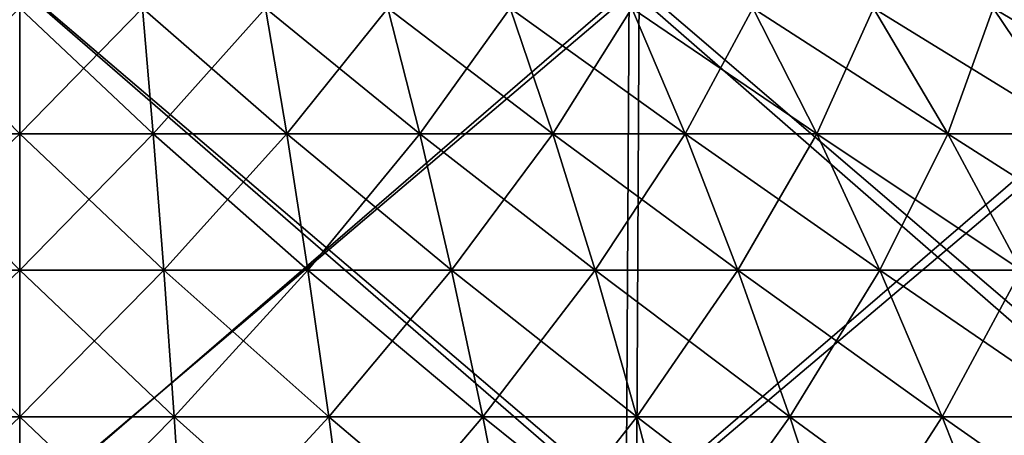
# Model space of a CAD drawing. Header units: millimetres. Extents: x -125 to 125, y -45 to 4025.
# Tile 664 of 755: x 0 to 6.04, y 4002.67 to 4005.22. Entities that reach past the tile are written whole.
import ezdxf

# ---------------------------------------------------------------- set-up
doc = ezdxf.new("R2010")
doc.units = ezdxf.units.MM
doc.header["$LTSCALE"] = 6.999206
for name, color, linetype in [('21', 7, 'CONTINUOUS'), ('22', 7, 'CONTINUOUS'), ('23', 7, 'CONTINUOUS'), ('24', 7, 'CONTINUOUS'), ('26', 7, 'CONTINUOUS'), ('27', 7, 'CONTINUOUS')]:
    doc.layers.add(name, color=color, linetype=linetype)

msp = doc.modelspace()

# ---------------------------------------------------------------- linework, layer by layer
at = {"layer": '21', "color": 7, "linetype": 'CONTINUOUS'}
for points in [[(-3.7848, 4002.1963, 122.8441), (0, 4002.1963, 122.9024), (-3.8019, 4005.4252, 123.3992), (-3.7848, 4002.1963, 122.8441)], [(-3.8019, 4005.4252, 123.3992), (0, 4002.1963, 122.9024), (0, 4005.4252, 123.4578), (-3.8019, 4005.4252, 123.3992)], [(0, 4002.1963, 122.9024), (3.7848, 4002.1963, 122.8441), (0, 4005.4252, 123.4578), (0, 4002.1963, 122.9024)], [(0, 4005.4252, 123.4578), (3.7848, 4002.1963, 122.8441), (3.8019, 4005.4252, 123.3992), (0, 4005.4252, 123.4578)], [(3.7848, 4002.1963, 122.8441), (7.566, 4002.1963, 122.6693), (3.8019, 4005.4252, 123.3992), (3.7848, 4002.1963, 122.8441)], [(3.8019, 4005.4252, 123.3992), (7.566, 4002.1963, 122.6693), (7.6002, 4005.4252, 123.2236), (3.8019, 4005.4252, 123.3992)]]:
    msp.add_3dface(points, dxfattribs=at)
at = {"layer": '22', "color": 7, "linetype": 'CONTINUOUS'}
for points in [[(0, 4005.4252, -123.4578), (-3.7848, 4002.1963, -122.8441), (-3.8019, 4005.4252, -123.3992), (0, 4005.4252, -123.4578)], [(0, 4002.1963, -122.9024), (-3.7848, 4002.1963, -122.8441), (0, 4005.4252, -123.4578), (0, 4002.1963, -122.9024)], [(3.7848, 4002.1963, -122.8441), (0, 4002.1963, -122.9024), (3.8019, 4005.4252, -123.3992), (3.7848, 4002.1963, -122.8441)], [(3.8019, 4005.4252, -123.3992), (0, 4002.1963, -122.9024), (0, 4005.4252, -123.4578), (3.8019, 4005.4252, -123.3992)], [(7.566, 4002.1963, -122.6693), (3.7848, 4002.1963, -122.8441), (7.6002, 4005.4252, -123.2236), (7.566, 4002.1963, -122.6693)], [(7.6002, 4005.4252, -123.2236), (3.7848, 4002.1963, -122.8441), (3.8019, 4005.4252, -123.3992), (7.6002, 4005.4252, -123.2236)]]:
    msp.add_3dface(points, dxfattribs=at)
at = {"layer": '23', "color": 7, "linetype": 'CONTINUOUS'}
for points in [[(-3.7221, 4002.1846, -120.8081), (0, 4002.1846, -120.8654), (-3.7395, 4005.4142, -121.373), (-3.7221, 4002.1846, -120.8081)], [(-3.7395, 4005.4142, -121.373), (0, 4002.1846, -120.8654), (0, 4005.4142, -121.4306), (-3.7395, 4005.4142, -121.373)], [(0, 4002.1846, -120.8654), (3.7221, 4002.1846, -120.8081), (0, 4005.4142, -121.4306), (0, 4002.1846, -120.8654)], [(0, 4005.4142, -121.4306), (3.7221, 4002.1846, -120.8081), (3.7395, 4005.4142, -121.373), (0, 4005.4142, -121.4306)], [(3.7221, 4002.1846, -120.8081), (7.4406, 4002.1846, -120.6362), (3.7395, 4005.4142, -121.373), (3.7221, 4002.1846, -120.8081)], [(3.7395, 4005.4142, -121.373), (7.4406, 4002.1846, -120.6362), (7.4754, 4005.4142, -121.2003), (3.7395, 4005.4142, -121.373)]]:
    msp.add_3dface(points, dxfattribs=at)
at = {"layer": '24', "color": 7, "linetype": 'CONTINUOUS'}
for points in [[(0, 4005.4142, 121.4306), (-3.7221, 4002.1846, 120.8081), (-3.7395, 4005.4142, 121.373), (0, 4005.4142, 121.4306)], [(0, 4002.1846, 120.8654), (-3.7221, 4002.1846, 120.8081), (0, 4005.4142, 121.4306), (0, 4002.1846, 120.8654)], [(3.7221, 4002.1846, 120.8081), (0, 4002.1846, 120.8654), (3.7395, 4005.4142, 121.373), (3.7221, 4002.1846, 120.8081)], [(3.7395, 4005.4142, 121.373), (0, 4002.1846, 120.8654), (0, 4005.4142, 121.4306), (3.7395, 4005.4142, 121.373)], [(7.4406, 4002.1846, 120.6362), (3.7221, 4002.1846, 120.8081), (7.4754, 4005.4142, 121.2003), (7.4406, 4002.1846, 120.6362)], [(7.4754, 4005.4142, 121.2003), (3.7221, 4002.1846, 120.8081), (3.7395, 4005.4142, 121.373), (7.4754, 4005.4142, 121.2003)]]:
    msp.add_3dface(points, dxfattribs=at)
at = {"layer": '26', "color": 7, "linetype": 'CONTINUOUS'}
for points in [[(-0.8197, 4004.5174, 26.606), (0, 4004.5174, 26.6187), (-0.7541, 4005.2901, 24.475), (-0.8197, 4004.5174, 26.606)], [(-0.7541, 4005.2901, 24.475), (0, 4004.5174, 26.6187), (0, 4005.2901, 24.4866), (-0.7541, 4005.2901, 24.475)], [(0, 4004.5174, 26.6187), (0.8197, 4004.5174, 26.606), (0, 4005.2901, 24.4866), (0, 4004.5174, 26.6187)], [(0, 4005.2901, 24.4866), (0.8197, 4004.5174, 26.606), (0.7541, 4005.2901, 24.475), (0, 4005.2901, 24.4866)], [(0.8197, 4004.5174, 26.606), (1.6387, 4004.5174, 26.5682), (0.7541, 4005.2901, 24.475), (0.8197, 4004.5174, 26.606)], [(0.7541, 4005.2901, 24.475), (1.6387, 4004.5174, 26.5682), (1.5074, 4005.2901, 24.4402), (0.7541, 4005.2901, 24.475)], [(1.6387, 4004.5174, 26.5682), (2.4561, 4004.5174, 26.5051), (1.5074, 4005.2901, 24.4402), (1.6387, 4004.5174, 26.5682)], [(1.5074, 4005.2901, 24.4402), (2.4561, 4004.5174, 26.5051), (2.2593, 4005.2901, 24.3822), (1.5074, 4005.2901, 24.4402)], [(2.4561, 4004.5174, 26.5051), (3.2711, 4004.5174, 26.4169), (2.2593, 4005.2901, 24.3822), (2.4561, 4004.5174, 26.5051)], [(2.2593, 4005.2901, 24.3822), (3.2711, 4004.5174, 26.4169), (3.0091, 4005.2901, 24.301), (2.2593, 4005.2901, 24.3822)], [(3.2711, 4004.5174, 26.4169), (4.0831, 4004.5174, 26.3036), (3.0091, 4005.2901, 24.301), (3.2711, 4004.5174, 26.4169)], [(3.0091, 4005.2901, 24.301), (4.0831, 4004.5174, 26.3036), (3.756, 4005.2901, 24.1968), (3.0091, 4005.2901, 24.301)], [(4.0831, 4004.5174, 26.3036), (4.8912, 4004.5174, 26.1654), (3.756, 4005.2901, 24.1968), (4.0831, 4004.5174, 26.3036)], [(3.756, 4005.2901, 24.1968), (4.8912, 4004.5174, 26.1654), (4.4994, 4005.2901, 24.0697), (3.756, 4005.2901, 24.1968)], [(4.8912, 4004.5174, 26.1654), (5.6946, 4004.5174, 26.0024), (4.4994, 4005.2901, 24.0697), (4.8912, 4004.5174, 26.1654)], [(4.4994, 4005.2901, 24.0697), (5.6946, 4004.5174, 26.0024), (5.2385, 4005.2901, 23.9197), (4.4994, 4005.2901, 24.0697)], [(5.6946, 4004.5174, 26.0024), (6.4927, 4004.5174, 25.8147), (5.2385, 4005.2901, 23.9197), (5.6946, 4004.5174, 26.0024)], [(5.2385, 4005.2901, 23.9197), (6.4927, 4004.5174, 25.8147), (5.9726, 4005.2901, 23.7471), (5.2385, 4005.2901, 23.9197)], [(6.4927, 4004.5174, 25.8147), (7.2845, 4004.5174, 25.6025), (5.9726, 4005.2901, 23.7471), (6.4927, 4004.5174, 25.8147)], [(5.9726, 4005.2901, 23.7471), (7.2845, 4004.5174, 25.6025), (6.7011, 4005.2901, 23.5519), (5.9726, 4005.2901, 23.7471)], [(-0.8846, 4003.6806, 28.7127), (0, 4003.6806, 28.7264), (-0.8197, 4004.5174, 26.606), (-0.8846, 4003.6806, 28.7127)], [(-0.8197, 4004.5174, 26.606), (0, 4003.6806, 28.7264), (0, 4004.5174, 26.6187), (-0.8197, 4004.5174, 26.606)], [(0, 4003.6806, 28.7264), (0.8846, 4003.6806, 28.7127), (0, 4004.5174, 26.6187), (0, 4003.6806, 28.7264)], [(0, 4004.5174, 26.6187), (0.8846, 4003.6806, 28.7127), (0.8197, 4004.5174, 26.606), (0, 4004.5174, 26.6187)], [(0.8846, 4003.6806, 28.7127), (1.7684, 4003.6806, 28.6719), (0.8197, 4004.5174, 26.606), (0.8846, 4003.6806, 28.7127)], [(0.8197, 4004.5174, 26.606), (1.7684, 4003.6806, 28.6719), (1.6387, 4004.5174, 26.5682), (0.8197, 4004.5174, 26.606)], [(1.7684, 4003.6806, 28.6719), (2.6505, 4003.6806, 28.6038), (1.6387, 4004.5174, 26.5682), (1.7684, 4003.6806, 28.6719)], [(1.6387, 4004.5174, 26.5682), (2.6505, 4003.6806, 28.6038), (2.4561, 4004.5174, 26.5051), (1.6387, 4004.5174, 26.5682)], [(2.6505, 4003.6806, 28.6038), (3.5301, 4003.6806, 28.5086), (2.4561, 4004.5174, 26.5051), (2.6505, 4003.6806, 28.6038)], [(2.4561, 4004.5174, 26.5051), (3.5301, 4003.6806, 28.5086), (3.2711, 4004.5174, 26.4169), (2.4561, 4004.5174, 26.5051)], [(3.5301, 4003.6806, 28.5086), (4.4064, 4003.6806, 28.3864), (3.2711, 4004.5174, 26.4169), (3.5301, 4003.6806, 28.5086)], [(3.2711, 4004.5174, 26.4169), (4.4064, 4003.6806, 28.3864), (4.0831, 4004.5174, 26.3036), (3.2711, 4004.5174, 26.4169)], [(4.4064, 4003.6806, 28.3864), (5.2785, 4003.6806, 28.2373), (4.0831, 4004.5174, 26.3036), (4.4064, 4003.6806, 28.3864)], [(4.0831, 4004.5174, 26.3036), (5.2785, 4003.6806, 28.2373), (4.8912, 4004.5174, 26.1654), (4.0831, 4004.5174, 26.3036)], [(5.2785, 4003.6806, 28.2373), (6.1455, 4003.6806, 28.0613), (4.8912, 4004.5174, 26.1654), (5.2785, 4003.6806, 28.2373)], [(4.8912, 4004.5174, 26.1654), (6.1455, 4003.6806, 28.0613), (5.6946, 4004.5174, 26.0024), (4.8912, 4004.5174, 26.1654)], [(6.1455, 4003.6806, 28.0613), (7.0068, 4003.6806, 27.8587), (5.6946, 4004.5174, 26.0024), (6.1455, 4003.6806, 28.0613)], [(5.6946, 4004.5174, 26.0024), (7.0068, 4003.6806, 27.8587), (6.4927, 4004.5174, 25.8147), (5.6946, 4004.5174, 26.0024)], [(-0.9487, 4002.7804, 30.7932), (0, 4002.7804, 30.8078), (-0.8846, 4003.6806, 28.7127), (-0.9487, 4002.7804, 30.7932)], [(-0.8846, 4003.6806, 28.7127), (0, 4002.7804, 30.8078), (0, 4003.6806, 28.7264), (-0.8846, 4003.6806, 28.7127)], [(0, 4002.7804, 30.8078), (0.9487, 4002.7804, 30.7932), (0, 4003.6806, 28.7264), (0, 4002.7804, 30.8078)], [(0, 4003.6806, 28.7264), (0.9487, 4002.7804, 30.7932), (0.8846, 4003.6806, 28.7127), (0, 4003.6806, 28.7264)], [(0.9487, 4002.7804, 30.7932), (1.8966, 4002.7804, 30.7494), (0.8846, 4003.6806, 28.7127), (0.9487, 4002.7804, 30.7932)], [(0.8846, 4003.6806, 28.7127), (1.8966, 4002.7804, 30.7494), (1.7684, 4003.6806, 28.6719), (0.8846, 4003.6806, 28.7127)], [(1.8966, 4002.7804, 30.7494), (2.8426, 4002.7804, 30.6764), (1.7684, 4003.6806, 28.6719), (1.8966, 4002.7804, 30.7494)], [(1.7684, 4003.6806, 28.6719), (2.8426, 4002.7804, 30.6764), (2.6505, 4003.6806, 28.6038), (1.7684, 4003.6806, 28.6719)], [(2.8426, 4002.7804, 30.6764), (3.7859, 4002.7804, 30.5743), (2.6505, 4003.6806, 28.6038), (2.8426, 4002.7804, 30.6764)], [(2.6505, 4003.6806, 28.6038), (3.7859, 4002.7804, 30.5743), (3.5301, 4003.6806, 28.5086), (2.6505, 4003.6806, 28.6038)], [(3.7859, 4002.7804, 30.5743), (4.7257, 4002.7804, 30.4432), (3.5301, 4003.6806, 28.5086), (3.7859, 4002.7804, 30.5743)], [(3.5301, 4003.6806, 28.5086), (4.7257, 4002.7804, 30.4432), (4.4064, 4003.6806, 28.3864), (3.5301, 4003.6806, 28.5086)], [(4.7257, 4002.7804, 30.4432), (5.6609, 4002.7804, 30.2833), (4.4064, 4003.6806, 28.3864), (4.7257, 4002.7804, 30.4432)], [(4.4064, 4003.6806, 28.3864), (5.6609, 4002.7804, 30.2833), (5.2785, 4003.6806, 28.2373), (4.4064, 4003.6806, 28.3864)], [(5.6609, 4002.7804, 30.2833), (6.5908, 4002.7804, 30.0946), (5.2785, 4003.6806, 28.2373), (5.6609, 4002.7804, 30.2833)], [(5.2785, 4003.6806, 28.2373), (6.5908, 4002.7804, 30.0946), (6.1455, 4003.6806, 28.0613), (5.2785, 4003.6806, 28.2373)], [(-1.012, 4001.8177, 32.8455), (0, 4001.8177, 32.8611), (-0.9487, 4002.7804, 30.7932), (-1.012, 4001.8177, 32.8455)], [(-0.9487, 4002.7804, 30.7932), (0, 4001.8177, 32.8611), (0, 4002.7804, 30.8078), (-0.9487, 4002.7804, 30.7932)], [(0, 4001.8177, 32.8611), (1.012, 4001.8177, 32.8455), (0, 4002.7804, 30.8078), (0, 4001.8177, 32.8611)], [(0, 4002.7804, 30.8078), (1.012, 4001.8177, 32.8455), (0.9487, 4002.7804, 30.7932), (0, 4002.7804, 30.8078)], [(1.012, 4001.8177, 32.8455), (2.023, 4001.8177, 32.7988), (0.9487, 4002.7804, 30.7932), (1.012, 4001.8177, 32.8455)], [(0.9487, 4002.7804, 30.7932), (2.023, 4001.8177, 32.7988), (1.8966, 4002.7804, 30.7494), (0.9487, 4002.7804, 30.7932)], [(2.023, 4001.8177, 32.7988), (3.032, 4001.8177, 32.7209), (1.8966, 4002.7804, 30.7494), (2.023, 4001.8177, 32.7988)], [(1.8966, 4002.7804, 30.7494), (3.032, 4001.8177, 32.7209), (2.8426, 4002.7804, 30.6764), (1.8966, 4002.7804, 30.7494)], [(3.032, 4001.8177, 32.7209), (4.0382, 4001.8177, 32.612), (2.8426, 4002.7804, 30.6764), (3.032, 4001.8177, 32.7209)], [(2.8426, 4002.7804, 30.6764), (4.0382, 4001.8177, 32.612), (3.7859, 4002.7804, 30.5743), (2.8426, 4002.7804, 30.6764)], [(4.0382, 4001.8177, 32.612), (5.0406, 4001.8177, 32.4722), (3.7859, 4002.7804, 30.5743), (4.0382, 4001.8177, 32.612)], [(3.7859, 4002.7804, 30.5743), (5.0406, 4001.8177, 32.4722), (4.7257, 4002.7804, 30.4432), (3.7859, 4002.7804, 30.5743)], [(5.0406, 4001.8177, 32.4722), (6.0382, 4001.8177, 32.3016), (4.7257, 4002.7804, 30.4432), (5.0406, 4001.8177, 32.4722)], [(4.7257, 4002.7804, 30.4432), (6.0382, 4001.8177, 32.3016), (5.6609, 4002.7804, 30.2833), (4.7257, 4002.7804, 30.4432)], [(6.0382, 4001.8177, 32.3016), (7.0301, 4001.8177, 32.1003), (5.6609, 4002.7804, 30.2833), (6.0382, 4001.8177, 32.3016)], [(5.6609, 4002.7804, 30.2833), (7.0301, 4001.8177, 32.1003), (6.5908, 4002.7804, 30.0946), (5.6609, 4002.7804, 30.2833)]]:
    msp.add_3dface(points, dxfattribs=at)
at = {"layer": '27', "color": 7, "linetype": 'CONTINUOUS'}
for points in [[(0, 4004.5174, -26.6187), (-0.8197, 4004.5174, -26.606), (0, 4005.2901, -24.4866), (0, 4004.5174, -26.6187)], [(0, 4005.2901, -24.4866), (-0.8197, 4004.5174, -26.606), (-0.7541, 4005.2901, -24.475), (0, 4005.2901, -24.4866)], [(0.8197, 4004.5174, -26.606), (0, 4004.5174, -26.6187), (0.7541, 4005.2901, -24.475), (0.8197, 4004.5174, -26.606)], [(0.7541, 4005.2901, -24.475), (0, 4004.5174, -26.6187), (0, 4005.2901, -24.4866), (0.7541, 4005.2901, -24.475)], [(1.5074, 4005.2901, -24.4402), (0.8197, 4004.5174, -26.606), (0.7541, 4005.2901, -24.475), (1.5074, 4005.2901, -24.4402)], [(1.6387, 4004.5174, -26.5682), (0.8197, 4004.5174, -26.606), (1.5074, 4005.2901, -24.4402), (1.6387, 4004.5174, -26.5682)], [(2.2593, 4005.2901, -24.3822), (1.6387, 4004.5174, -26.5682), (1.5074, 4005.2901, -24.4402), (2.2593, 4005.2901, -24.3822)], [(2.4561, 4004.5174, -26.5051), (1.6387, 4004.5174, -26.5682), (2.2593, 4005.2901, -24.3822), (2.4561, 4004.5174, -26.5051)], [(3.0091, 4005.2901, -24.301), (2.4561, 4004.5174, -26.5051), (2.2593, 4005.2901, -24.3822), (3.0091, 4005.2901, -24.301)], [(3.2711, 4004.5174, -26.4169), (2.4561, 4004.5174, -26.5051), (3.0091, 4005.2901, -24.301), (3.2711, 4004.5174, -26.4169)], [(3.756, 4005.2901, -24.1968), (3.2711, 4004.5174, -26.4169), (3.0091, 4005.2901, -24.301), (3.756, 4005.2901, -24.1968)], [(4.0831, 4004.5174, -26.3036), (3.2711, 4004.5174, -26.4169), (3.756, 4005.2901, -24.1968), (4.0831, 4004.5174, -26.3036)], [(4.4994, 4005.2901, -24.0697), (4.0831, 4004.5174, -26.3036), (3.756, 4005.2901, -24.1968), (4.4994, 4005.2901, -24.0697)], [(4.8912, 4004.5174, -26.1654), (4.0831, 4004.5174, -26.3036), (4.4994, 4005.2901, -24.0697), (4.8912, 4004.5174, -26.1654)], [(5.2385, 4005.2901, -23.9197), (4.8912, 4004.5174, -26.1654), (4.4994, 4005.2901, -24.0697), (5.2385, 4005.2901, -23.9197)], [(5.6946, 4004.5174, -26.0024), (4.8912, 4004.5174, -26.1654), (5.2385, 4005.2901, -23.9197), (5.6946, 4004.5174, -26.0024)], [(5.9726, 4005.2901, -23.7471), (5.6946, 4004.5174, -26.0024), (5.2385, 4005.2901, -23.9197), (5.9726, 4005.2901, -23.7471)], [(6.4927, 4004.5174, -25.8147), (5.6946, 4004.5174, -26.0024), (5.9726, 4005.2901, -23.7471), (6.4927, 4004.5174, -25.8147)], [(6.7011, 4005.2901, -23.5519), (6.4927, 4004.5174, -25.8147), (5.9726, 4005.2901, -23.7471), (6.7011, 4005.2901, -23.5519)], [(0, 4003.6806, -28.7264), (-0.8846, 4003.6806, -28.7127), (0, 4004.5174, -26.6187), (0, 4003.6806, -28.7264)], [(0, 4004.5174, -26.6187), (-0.8846, 4003.6806, -28.7127), (-0.8197, 4004.5174, -26.606), (0, 4004.5174, -26.6187)], [(0.8846, 4003.6806, -28.7127), (0, 4003.6806, -28.7264), (0.8197, 4004.5174, -26.606), (0.8846, 4003.6806, -28.7127)], [(0.8197, 4004.5174, -26.606), (0, 4003.6806, -28.7264), (0, 4004.5174, -26.6187), (0.8197, 4004.5174, -26.606)], [(1.6387, 4004.5174, -26.5682), (0.8846, 4003.6806, -28.7127), (0.8197, 4004.5174, -26.606), (1.6387, 4004.5174, -26.5682)], [(1.7684, 4003.6806, -28.6719), (0.8846, 4003.6806, -28.7127), (1.6387, 4004.5174, -26.5682), (1.7684, 4003.6806, -28.6719)], [(2.4561, 4004.5174, -26.5051), (1.7684, 4003.6806, -28.6719), (1.6387, 4004.5174, -26.5682), (2.4561, 4004.5174, -26.5051)], [(2.6505, 4003.6806, -28.6038), (1.7684, 4003.6806, -28.6719), (2.4561, 4004.5174, -26.5051), (2.6505, 4003.6806, -28.6038)], [(3.2711, 4004.5174, -26.4169), (2.6505, 4003.6806, -28.6038), (2.4561, 4004.5174, -26.5051), (3.2711, 4004.5174, -26.4169)], [(3.5301, 4003.6806, -28.5086), (2.6505, 4003.6806, -28.6038), (3.2711, 4004.5174, -26.4169), (3.5301, 4003.6806, -28.5086)], [(4.0831, 4004.5174, -26.3036), (3.5301, 4003.6806, -28.5086), (3.2711, 4004.5174, -26.4169), (4.0831, 4004.5174, -26.3036)], [(4.4064, 4003.6806, -28.3864), (3.5301, 4003.6806, -28.5086), (4.0831, 4004.5174, -26.3036), (4.4064, 4003.6806, -28.3864)], [(4.8912, 4004.5174, -26.1654), (4.4064, 4003.6806, -28.3864), (4.0831, 4004.5174, -26.3036), (4.8912, 4004.5174, -26.1654)], [(5.2785, 4003.6806, -28.2373), (4.4064, 4003.6806, -28.3864), (4.8912, 4004.5174, -26.1654), (5.2785, 4003.6806, -28.2373)], [(5.6946, 4004.5174, -26.0024), (5.2785, 4003.6806, -28.2373), (4.8912, 4004.5174, -26.1654), (5.6946, 4004.5174, -26.0024)], [(6.1455, 4003.6806, -28.0613), (5.2785, 4003.6806, -28.2373), (5.6946, 4004.5174, -26.0024), (6.1455, 4003.6806, -28.0613)], [(6.4927, 4004.5174, -25.8147), (6.1455, 4003.6806, -28.0613), (5.6946, 4004.5174, -26.0024), (6.4927, 4004.5174, -25.8147)], [(0, 4002.7804, -30.8078), (-0.9487, 4002.7804, -30.7932), (0, 4003.6806, -28.7264), (0, 4002.7804, -30.8078)], [(0, 4003.6806, -28.7264), (-0.9487, 4002.7804, -30.7932), (-0.8846, 4003.6806, -28.7127), (0, 4003.6806, -28.7264)], [(0.9487, 4002.7804, -30.7932), (0, 4002.7804, -30.8078), (0.8846, 4003.6806, -28.7127), (0.9487, 4002.7804, -30.7932)], [(0.8846, 4003.6806, -28.7127), (0, 4002.7804, -30.8078), (0, 4003.6806, -28.7264), (0.8846, 4003.6806, -28.7127)], [(1.7684, 4003.6806, -28.6719), (0.9487, 4002.7804, -30.7932), (0.8846, 4003.6806, -28.7127), (1.7684, 4003.6806, -28.6719)], [(1.8966, 4002.7804, -30.7494), (0.9487, 4002.7804, -30.7932), (1.7684, 4003.6806, -28.6719), (1.8966, 4002.7804, -30.7494)], [(2.6505, 4003.6806, -28.6038), (1.8966, 4002.7804, -30.7494), (1.7684, 4003.6806, -28.6719), (2.6505, 4003.6806, -28.6038)], [(2.8426, 4002.7804, -30.6764), (1.8966, 4002.7804, -30.7494), (2.6505, 4003.6806, -28.6038), (2.8426, 4002.7804, -30.6764)], [(3.5301, 4003.6806, -28.5086), (2.8426, 4002.7804, -30.6764), (2.6505, 4003.6806, -28.6038), (3.5301, 4003.6806, -28.5086)], [(3.7859, 4002.7804, -30.5743), (2.8426, 4002.7804, -30.6764), (3.5301, 4003.6806, -28.5086), (3.7859, 4002.7804, -30.5743)], [(4.4064, 4003.6806, -28.3864), (3.7859, 4002.7804, -30.5743), (3.5301, 4003.6806, -28.5086), (4.4064, 4003.6806, -28.3864)], [(4.7257, 4002.7804, -30.4432), (3.7859, 4002.7804, -30.5743), (4.4064, 4003.6806, -28.3864), (4.7257, 4002.7804, -30.4432)], [(5.2785, 4003.6806, -28.2373), (4.7257, 4002.7804, -30.4432), (4.4064, 4003.6806, -28.3864), (5.2785, 4003.6806, -28.2373)], [(5.6609, 4002.7804, -30.2833), (4.7257, 4002.7804, -30.4432), (5.2785, 4003.6806, -28.2373), (5.6609, 4002.7804, -30.2833)], [(6.1455, 4003.6806, -28.0613), (5.6609, 4002.7804, -30.2833), (5.2785, 4003.6806, -28.2373), (6.1455, 4003.6806, -28.0613)], [(6.5908, 4002.7804, -30.0946), (5.6609, 4002.7804, -30.2833), (6.1455, 4003.6806, -28.0613), (6.5908, 4002.7804, -30.0946)], [(0, 4001.8177, -32.8611), (-1.012, 4001.8177, -32.8455), (0, 4002.7804, -30.8078), (0, 4001.8177, -32.8611)], [(0, 4002.7804, -30.8078), (-1.012, 4001.8177, -32.8455), (-0.9487, 4002.7804, -30.7932), (0, 4002.7804, -30.8078)], [(1.012, 4001.8177, -32.8455), (0, 4001.8177, -32.8611), (0.9487, 4002.7804, -30.7932), (1.012, 4001.8177, -32.8455)], [(0.9487, 4002.7804, -30.7932), (0, 4001.8177, -32.8611), (0, 4002.7804, -30.8078), (0.9487, 4002.7804, -30.7932)], [(1.8966, 4002.7804, -30.7494), (1.012, 4001.8177, -32.8455), (0.9487, 4002.7804, -30.7932), (1.8966, 4002.7804, -30.7494)], [(2.023, 4001.8177, -32.7988), (1.012, 4001.8177, -32.8455), (1.8966, 4002.7804, -30.7494), (2.023, 4001.8177, -32.7988)], [(2.8426, 4002.7804, -30.6764), (2.023, 4001.8177, -32.7988), (1.8966, 4002.7804, -30.7494), (2.8426, 4002.7804, -30.6764)], [(3.032, 4001.8177, -32.7209), (2.023, 4001.8177, -32.7988), (2.8426, 4002.7804, -30.6764), (3.032, 4001.8177, -32.7209)], [(3.7859, 4002.7804, -30.5743), (3.032, 4001.8177, -32.7209), (2.8426, 4002.7804, -30.6764), (3.7859, 4002.7804, -30.5743)], [(4.0382, 4001.8177, -32.612), (3.032, 4001.8177, -32.7209), (3.7859, 4002.7804, -30.5743), (4.0382, 4001.8177, -32.612)], [(4.7257, 4002.7804, -30.4432), (4.0382, 4001.8177, -32.612), (3.7859, 4002.7804, -30.5743), (4.7257, 4002.7804, -30.4432)], [(5.0406, 4001.8177, -32.4722), (4.0382, 4001.8177, -32.612), (4.7257, 4002.7804, -30.4432), (5.0406, 4001.8177, -32.4722)], [(5.6609, 4002.7804, -30.2833), (5.0406, 4001.8177, -32.4722), (4.7257, 4002.7804, -30.4432), (5.6609, 4002.7804, -30.2833)], [(6.0382, 4001.8177, -32.3016), (5.0406, 4001.8177, -32.4722), (5.6609, 4002.7804, -30.2833), (6.0382, 4001.8177, -32.3016)], [(6.5908, 4002.7804, -30.0946), (6.0382, 4001.8177, -32.3016), (5.6609, 4002.7804, -30.2833), (6.5908, 4002.7804, -30.0946)], [(7.0301, 4001.8177, -32.1003), (6.0382, 4001.8177, -32.3016), (6.5908, 4002.7804, -30.0946), (7.0301, 4001.8177, -32.1003)]]:
    msp.add_3dface(points, dxfattribs=at)

doc.saveas('drawing.dxf')
